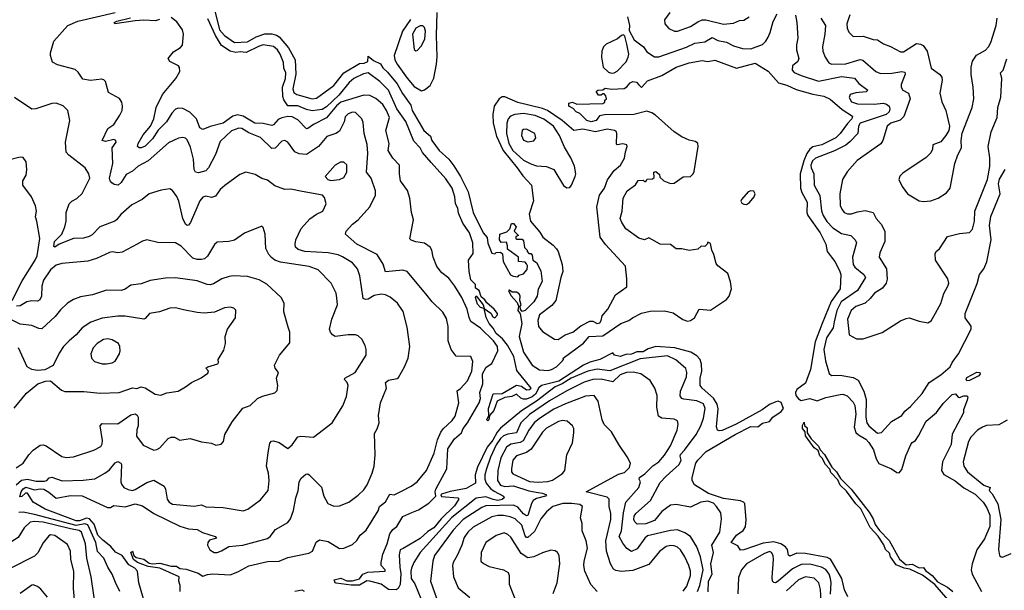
# Model space of a CAD drawing. Extents: x 1246230 to 1426786, y 660032 to 763141.
# Tile 551 of 566: x 1368742 to 1375586, y 722562 to 726524. Entities that reach past the tile are written whole.
import ezdxf

# ---------------------------------------------------------------- set-up
doc = ezdxf.new("R2010")
doc.units = 0

msp = doc.modelspace()

# ---------------------------------------------------------------- linework, layer by layer
at = {"layer": '0CON10XD'}
for points in [[(1370097.2, 726585), (1370130.3, 726455), (1370165.2, 726415), (1370235, 726367.1), (1370325, 726371.5), (1370385, 726404.3), (1370445, 726425.8), (1370495, 726426.1), (1370527, 726417), (1370544.3, 726405), (1370609.8, 726329.8), (1370656.7, 726246.7), (1370661.1, 726145), (1370640.5, 726045), (1370648.4, 726018.4), (1370667.3, 726005), (1370775, 725975.6), (1370805, 725978.8), (1370925, 726066.8), (1370994.4, 726155.6), (1371105, 726220.2), (1371136.5, 726223.5), (1371162.9, 726235), (1371165, 726271.2), (1371201.6, 726241.6), (1371248.9, 726218.9), (1371265, 726190.8), (1371299.2, 726159.2), (1371365, 726079.2), (1371401.7, 726011.7), (1371460.1, 725930.1), (1371469.4, 725895), (1371552, 725755), (1371596.5, 725716.5), (1371607.9, 725685), (1371657, 725615), (1371725.8, 725555.8), (1371760.1, 725510.1), (1371806.2, 725436.2), (1371859.3, 725329.3), (1371895, 725185.4), (1371964.5, 725045), (1371991.1, 725011.1), (1371995, 724973.8), (1372025, 724903.8), (1372045, 724897.5), (1372055, 724907.5), (1372085, 724910), (1372098.3, 724898.3), (1372102.5, 724845), (1372153.6, 724753.6), (1372173, 724743), (1372205, 724740), (1372215, 724750), (1372245, 724760), (1372269.3, 724790.7), (1372272.5, 724815), (1372265, 724830), (1372255, 724840), (1372210, 724845), (1372210, 724875), (1372131.7, 724931.7), (1372132.5, 724955), (1372125, 724980), (1372088.3, 724978.3), (1372077.5, 724995), (1372080, 725035), (1372128.3, 725051.7), (1372148.3, 725071.7), (1372161.7, 725108.3), (1372175, 725110), (1372192.5, 725085), (1372180, 725055), (1372210, 725025), (1372191.7, 725018.3), (1372190, 725005), (1372195, 725000), (1372235, 725000), (1372245, 724990), (1372251.7, 724941.7), (1372270, 724925), (1372270, 724915), (1372281.7, 724901.7), (1372295, 724900), (1372305, 724890), (1372310, 724855), (1372335, 724837.5), (1372365, 724780), (1372373, 724707), (1372346.1, 724653.9), (1372338.8, 724605), (1372316.2, 724565), (1372255, 724504.3), (1372235, 724497.5), (1372222.5, 724515), (1372220, 724535), (1372226.7, 724545), (1372217.5, 724575), (1372220, 724605), (1372215, 724620), (1372195, 724632.5), (1372165, 724632.5), (1372146.7, 724646.7), (1372140, 724645), (1372155, 724610), (1372200.7, 724560.7), (1372210, 724535), (1372204.4, 724505.6), (1372221.4, 724481.4), (1372233.3, 724415), (1372213.5, 724325), (1372245, 724214.8), (1372305, 724124.7), (1372355, 724093.6), (1372415, 724088.2), (1372439.5, 724095), (1372473.5, 724115), (1372516.2, 724155), (1372522.5, 724165), (1372520, 724175), (1372661.5, 724278.5), (1372700.8, 724325), (1372795, 724328.8), (1372920.8, 724415), (1372976.7, 724435), (1373002, 724455), (1373065, 724486.3), (1373125, 724500), (1373225, 724502.9), (1373285, 724489.1), (1373351.7, 724441.7), (1373385, 724431.1), (1373405, 724435.4), (1373433.3, 724455), (1373465, 724513.8), (1373492.1, 724512.1)], [(1369856.7, 722555), (1369856.7, 722595), (1369847.5, 722625), (1369850, 722655), (1369716.2, 722716.1), (1369635, 722728.6), (1369560.3, 722755), (1369531.9, 722775), (1369514.3, 722825.7), (1369525, 722833.1), (1369534, 722805), (1369551, 722791), (1369605, 722777.4), (1369641.7, 722751.7), (1369665, 722746.9), (1369715, 722751.5), (1369795, 722730.8), (1369830.6, 722730.6), (1369855, 722713.8), (1369898, 722708), (1369981.9, 722681.9), (1370015, 722660), (1370047.7, 722672.3), (1370085, 722675.8), (1370205, 722670.4), (1370258.7, 722691.3), (1370335, 722732.7), (1370465, 722762.7), (1370545.2, 722764.8), (1370605, 722790), (1370751, 722819), (1370776.9, 722833.1), (1370803.8, 722896.2), (1370826.8, 722913.2), (1370885, 722900.5), (1370965, 722853.3), (1370994.7, 722855.3), (1371055, 722879.4), (1371085, 722908.5), (1371107.5, 722945), (1371149.6, 722980.4), (1371234.2, 723115), (1371242.5, 723145), (1371285, 723175.5), (1371315, 723228.8), (1371345, 723224.4), (1371395, 723251.5), (1371462.5, 723285), (1371505, 723314.4), (1371570, 723395), (1371623.8, 723515), (1371645, 723606.2), (1371669.4, 723660.6), (1371685, 723682.5), (1371748.8, 723741.2), (1371768.4, 723771.6), (1371795.6, 723865), (1371782.2, 723947.8), (1371806.8, 723963.2), (1371855, 724016.4), (1371885.3, 724085), (1371891.4, 724151.4), (1371877.5, 724185), (1371776.9, 724186.9), (1371740.8, 724235), (1371720.8, 724295), (1371720.9, 724395), (1371708.9, 724448.9), (1371683.7, 724493.7), (1371608.9, 724565), (1371565, 724620.6), (1371435, 724775.7), (1371404.5, 724784.5), (1371285, 724772.5), (1371267.5, 724827.5), (1371225.7, 724895), (1371085.7, 724965), (1371006.2, 725035), (1371012, 725055), (1371055, 725105.7), (1371095, 725135.7), (1371175.7, 725225), (1371214.5, 725305), (1371215.4, 725335), (1371185.4, 725425), (1371152.9, 725465), (1371161.3, 725598.7), (1371158.3, 725658.3), (1371137.2, 725735), (1371130, 725810), (1371121.1, 725835), (1371075, 725880), (1371055, 725881.5), (1371025, 725871.1), (1371005, 725850.8), (1370996.4, 725815), (1370965, 725750.6), (1370940, 725735), (1370877.6, 725712.4), (1370817.8, 725645), (1370735, 725588.5), (1370685, 725593.3), (1370655, 725606.9), (1370605, 725674), (1370585, 725685.8), (1370565, 725680), (1370518.2, 725631.8), (1370495, 725629.5), (1370415, 725707.3), (1370335, 725739.1), (1370285, 725768.2), (1370265, 725770.9), (1370215, 725752.7), (1370135, 725678.9), (1370101.7, 725588.3), (1370054.2, 725495.8), (1370035.3, 725474.7), (1369985, 725461.5), (1369962.9, 725465), (1369954.6, 725484.6), (1369950.5, 725555), (1369930.1, 725640.1), (1369905, 725690.8), (1369895, 725700.8), (1369875, 725706.2), (1369845, 725702), (1369775, 725670), (1369635, 725544.6), (1369565, 725506.5), (1369525, 725472.2), (1369480.8, 725449.2), (1369445.9, 725395), (1369425.3, 725374.7), (1369399.5, 725379.5), (1369381.7, 725391.7), (1369370, 725405), (1369366, 725424), (1369388, 725525), (1369385.3, 725634.7), (1369412.9, 725675), (1369409.2, 725685), (1369395, 725692.2), (1369338.8, 725678.8), (1369316, 725686), (1369355, 725768.8), (1369395, 725797.5), (1369438.6, 725861.4), (1369453.1, 725895), (1369457.1, 725925), (1369451.7, 725951.7), (1369435, 725976.2), (1369359.2, 726019.2), (1369338, 726095), (1369327.3, 726107.3), (1369312.3, 726112.3), (1369235, 726102), (1369180.3, 726110.3), (1369149.1, 726159.1), (1369127.5, 726177.5), (1369005, 726211.5), (1368969.5, 726229.5), (1368955.6, 726275), (1368955.6, 726295), (1368979.4, 726375), (1369075.5, 726485), (1369145, 726514.5), (1369405.7, 726575)], [(1369714.3, 726525.7), (1369685, 726516), (1369605, 726520.6), (1369543.4, 726516.6), (1369402.5, 726495), (1369397.5, 726505), (1369417.5, 726515), (1369511.7, 726538.3)], [(1373528.8, 722551.2), (1373529.9, 722625), (1373555.1, 722675), (1373546.9, 722745), (1373565.5, 722825.5), (1373552.5, 722875), (1373607.8, 722965), (1373619.6, 723059.6), (1373615, 723100), (1373585.7, 723145), (1373565, 723166.7), (1373525, 723182.3), (1373476.6, 723173.4), (1373405, 723139.1), (1373305, 723157.3), (1373265, 723152.8), (1373205, 723110), (1373155, 723046.5), (1373095, 723024.7), (1373035, 723022.5), (1373017.7, 723037.7), (1373011.3, 723055), (1373013.5, 723076.5), (1373024.9, 723095.1), (1373127.8, 723185), (1373195, 723310.4), (1373235, 723354), (1373326.2, 723435), (1373340.6, 723465), (1373332.5, 723492.5), (1373335.5, 723505), (1373364, 723535), (1373443.8, 723645), (1373477.3, 723705), (1373495, 723758), (1373506, 723825), (1373495, 723856.4), (1373448, 723878), (1373358.9, 723888.9), (1373344.4, 723895), (1373332.5, 723912.5), (1373335.4, 723945), (1373378.2, 724045), (1373380, 724075), (1373371.7, 724101.7), (1373303.3, 724163.3), (1373245, 724190), (1373055, 724168.8), (1372843.8, 724086.2), (1372757.1, 724097.1), (1372690.4, 724085), (1372575, 724036), (1372513.3, 723996.7), (1372464.1, 723975), (1372333.5, 723876.5), (1372231.2, 723808.8), (1372085, 723687.4), (1372059.9, 723660.1), (1372030.6, 723605), (1371992.2, 723555), (1371925, 723418), (1371908.4, 723365), (1371910.8, 723305), (1371845, 723268.3), (1371735, 723249.1), (1371675, 723230.4), (1371669.6, 723225), (1371675, 723213.5), (1371787.5, 723205), (1371793.5, 723195), (1371765, 723148.2), (1371671.3, 723058.7), (1371620.3, 722995), (1371578.4, 722971.6), (1371525, 722921.9), (1371406.7, 722853.3), (1371387.5, 722842.5), (1371380.5, 722809.5), (1371383.7, 722723.7), (1371391.7, 722678.3), (1371387.6, 722602.4), (1371372.3, 722575), (1371358.2, 722565), (1371305, 722568.5), (1371255, 722604.4), (1371176.3, 722626.3), (1371155, 722627), (1371105, 722599), (1371045, 722597.7), (1370942, 722612), (1370934.4, 722615), (1370926.7, 722635), (1370975, 722645.4), (1371015, 722628.7), (1371055, 722627.3), (1371105, 722640.8), (1371126.8, 722675), (1371161, 722689), (1371281.2, 722695), (1371282, 722705), (1371254.5, 722734.5), (1371254.4, 722755), (1371266.9, 722813.1), (1371296.9, 722885), (1371314.7, 722955.3), (1371335.8, 722984.2), (1371363.8, 723005), (1371406.2, 723075), (1371467.4, 723102.6), (1371515, 723121.9), (1371585, 723167.8), (1371635.4, 723215), (1371629.5, 723245), (1371634.7, 723265), (1371711.6, 723405), (1371717.3, 723545), (1371764.4, 723615), (1371813.2, 723655), (1371824.3, 723685.7), (1371855.4, 723724.6), (1371936.1, 723865), (1371944.3, 723895), (1371940, 723935), (1371962.2, 723995), (1371959.8, 724065), (1371985, 724110.7), (1372025, 724137.1), (1372065.3, 724225), (1372063, 724255), (1372035.1, 724295), (1371945, 724381.3), (1371878.1, 724428.1), (1371865.6, 724455.6), (1371852.5, 724515), (1371815.2, 724595), (1371767.5, 724675), (1371725, 724730.5), (1371676.8, 724766.8), (1371640.7, 724810.7), (1371615.7, 724875), (1371606.9, 724925), (1371595, 724944.2), (1371555, 724971.5), (1371495, 724981.1), (1371463.1, 724993.1), (1371453.7, 725003.7), (1371480, 725135), (1371465.6, 725185), (1371453.5, 725285), (1371438, 725338), (1371390, 725405), (1371381.4, 725455), (1371382.5, 725515), (1371335, 725562), (1371303.6, 725615), (1371309.1, 725665), (1371286.7, 725755), (1371312.6, 725845), (1371291.1, 725895), (1371265.3, 725935), (1371216.3, 725976.3), (1371175, 725999.1), (1371135, 725999.5), (1370975, 725951.4), (1370945, 725926.1), (1370875, 725841.9), (1370785, 725795.7), (1370745, 725768.2), (1370735, 725767.7), (1370675, 725829.7), (1370635, 725849), (1370605, 725851.3), (1370565, 725843.8), (1370539.3, 725830.7), (1370506.2, 725795), (1370495, 725790.3), (1370435, 725804.5), (1370375.3, 725805.3), (1370295, 725854.1), (1370255, 725863.2), (1370223.3, 725855), (1370155, 725806.9), (1370065, 725783.7), (1370015, 725762.3), (1369995, 725773.3), (1369970.9, 725835), (1369925, 725883.1), (1369875, 725908.8), (1369845, 725910.8), (1369825, 725903.4), (1369799.6, 725875), (1369761.3, 725815), (1369703.3, 725756.7), (1369665, 725696.5), (1369615, 725645.4), (1369585, 725633.8), (1369571.2, 725635), (1369560, 725645), (1369564.7, 725665), (1369599.6, 725725), (1369652.1, 725785), (1369673.1, 725835), (1369690.8, 725915), (1369734.7, 726005), (1369828, 726115), (1369853.8, 726165), (1369852.1, 726192.1), (1369844.6, 726204.6), (1369786, 726235), (1369774.3, 726255), (1369809.9, 726300.1), (1369858.5, 726331.5), (1369872.6, 726347.4), (1369879.4, 726425), (1369874.4, 726455), (1369835, 726509), (1369795, 726540)], [(1374497.9, 722517.9), (1374475.2, 722565.2), (1374457.3, 722645), (1374393.1, 722755), (1374378.2, 722778.2), (1374355, 722790.9), (1374205, 722818.1), (1374145, 722819.8), (1374095, 722800), (1374086.8, 722806.8), (1374080.4, 722845), (1374064.6, 722865), (1374033.8, 722883.8), (1373985, 722898), (1373910.2, 722889.8), (1373775, 722843.3), (1373751.7, 722841.7), (1373735, 722870), (1373687.5, 722895), (1373723.8, 722945), (1373772.2, 722977.8), (1373786.4, 723003.6), (1373791.2, 723051.2), (1373782, 723165), (1373773.8, 723175), (1373752.7, 723182.7), (1373635, 723200.6), (1373529.6, 723235), (1373432, 723295), (1373416.2, 723325), (1373416, 723345), (1373441.7, 723445), (1373454.8, 723465), (1373515, 723526.5), (1373715.4, 723645), (1373825, 723699.6), (1373873.5, 723696.5), (1373905, 723723.3), (1373955, 723733.8), (1373976.9, 723765), (1374035, 723802.9), (1374052.1, 723825), (1374035, 723866.8), (1374015, 723875.1), (1373998.7, 723871.3), (1373955, 723853.1), (1373902.7, 723815), (1373722.9, 723715), (1373625, 723671.4), (1373605, 723669.6), (1373593.3, 723675), (1373586.7, 723696.7), (1373597.3, 723822.7), (1373591.5, 723855), (1373565.6, 723895.6), (1373485.4, 723965), (1373471.1, 723985), (1373473, 724035), (1373484.3, 724085), (1373481.4, 724131.4), (1373472, 724165), (1373449.9, 724189.9), (1373406.5, 724216.5), (1373296.8, 724246.8), (1373165, 724254.9), (1373110.2, 724239.8), (1373075, 724218.9), (1373032.4, 724217.6), (1372995, 724202.7), (1372955, 724200), (1372915, 724184.6), (1372877.5, 724195), (1372865, 724210), (1372775.7, 724164.3), (1372705, 724146.2), (1372660.5, 724125), (1372489.4, 724015), (1372369, 723985), (1372351.3, 723968.7), (1372327.6, 723925), (1372305, 723904.7), (1372265, 723888.8), (1372245, 723889.1), (1372226.6, 723896.6), (1372195, 723925.2), (1372162.7, 723907.3), (1372115, 723901.6), (1372060, 723875), (1372038.3, 723811.7), (1372007.1, 723775), (1372003.1, 723745), (1371995, 723738.5), (1371988.5, 723745), (1372003.2, 723776.8), (1371999.8, 723825), (1372033.9, 723926.1), (1372095, 723929.6), (1372195, 723985.9), (1372229.4, 723979.4), (1372265, 723954.4), (1372285, 723955.7), (1372296.2, 723965), (1372197.5, 724087.5), (1372176.8, 724186.8), (1372133.4, 724265), (1372097.7, 724307.7), (1372052.9, 724345), (1372032.8, 724382.8), (1372006, 724415), (1371985, 724457.5), (1371970, 724520), (1371945, 724526.7), (1371925, 724550), (1371910, 724595), (1371915, 724607.5), (1371962.5, 724545), (1371970, 724520), (1371993.3, 724503.3), (1372017.1, 724487.1), (1372030.8, 724460.8), (1372043.6, 724453.6), (1372063.8, 724475), (1372062.5, 724485), (1372040.6, 724515), (1371988.2, 724558.2), (1371975, 724580), (1371950.7, 724600.7), (1371935, 724644.2), (1371910, 724660), (1371909.2, 724685), (1371878.3, 724718.3), (1371866, 724775), (1371862.5, 724855), (1371895, 724900), (1371890.9, 724975), (1371868.1, 725045), (1371821.6, 725111.6), (1371791.6, 725181.6), (1371786.4, 725215), (1371771.6, 725245), (1371766.2, 725295), (1371749.2, 725355), (1371705, 725420.5), (1371601.8, 725531.8), (1371543, 725603), (1371525, 725634.3), (1371480.7, 725680.7), (1371425, 725817.3), (1371362.7, 725905), (1371305.6, 726035), (1371246.3, 726095), (1371165, 726154.4), (1371131.8, 726148.2), (1371065.3, 726115), (1371032.8, 726087.2), (1370959.2, 726000.8), (1370875, 725919.8), (1370845, 725901.5), (1370775, 725892.6), (1370735, 725901.4), (1370675, 725926.2), (1370606.7, 725926.8), (1370578.4, 725968.4), (1370571.7, 725991.7), (1370568.9, 726055), (1370589.3, 726115), (1370592.3, 726155), (1370578.9, 726188.9), (1370576.5, 726226.5), (1370552.6, 726285), (1370533, 726315), (1370505, 726338.3), (1370435, 726349.7), (1370400.8, 726339.2), (1370315, 726296.9), (1370275, 726300.7), (1370245, 726295.5), (1370204.9, 726304.9), (1370145, 726344.8), (1370103.9, 726413.9), (1370050.3, 726530.3)], [(1371459.2, 726525), (1371402.8, 726445), (1371344.3, 726275), (1371349, 726245), (1371365, 726216.2), (1371435, 726117.8), (1371485, 726061.1), (1371535, 726031.1), (1371555, 726036.9), (1371595, 726067.5), (1371621.7, 726118.3), (1371639.5, 726215), (1371642.8, 726267.3), (1371639, 726415), (1371644.2, 726575)], [(1372967.7, 726545), (1372981.5, 726485), (1372978.8, 726448.8), (1373013.5, 726383.5), (1373078.6, 726335), (1373102.2, 726302.2), (1373155, 726265.8), (1373185, 726265.4), (1373377.2, 726332.8), (1373435, 726361.8), (1373505, 726370.8), (1373555, 726401.1), (1373595, 726380), (1373655, 726369.2), (1373705, 726342.7), (1373767.5, 726325), (1373825, 726321.8), (1373905, 726353.2), (1373928.8, 726375), (1373945, 726403.5), (1373959, 726435), (1373978.5, 726511.5), (1374008.1, 726565)], [(1373260.8, 726575), (1373224.1, 726524.1), (1373226, 726496), (1373255, 726464), (1373294.2, 726444.2), (1373315, 726445.8), (1373405, 726476.5), (1373455, 726510.6), (1373485, 726523.5), (1373512.5, 726522.5), (1373635, 726492.8), (1373705, 726500.9), (1373745, 726518.2), (1373775, 726520), (1373813.3, 726545)], [(1374134.6, 726555), (1374144.2, 726505), (1374151.6, 726395), (1374141.3, 726348.7), (1374142.2, 726315), (1374157.5, 726255), (1374150, 726235), (1374112.9, 726205), (1374112.7, 726175), (1374125, 726158.5), (1374175, 726136.5), (1374295, 726098.6), (1374455, 726130), (1374545, 726118.4), (1374575, 726081.9), (1374638.5, 726035), (1374627.3, 726022.7), (1374555, 726017), (1374516, 726004), (1374508.8, 725985), (1374525, 725953.3), (1374565, 725940.9), (1374682.9, 725937.1), (1374745, 725944.6), (1374768.1, 725938.1), (1374785, 725924.2), (1374790.4, 725905), (1374786.1, 725885), (1374764.6, 725865), (1374584.7, 725805), (1374572.5, 725785), (1374567.7, 725735), (1374513.2, 725676.8), (1374485, 725654.1), (1374405, 725613.8), (1374275, 725563.5), (1374252.7, 725545), (1374241.7, 725515), (1374244.1, 725495), (1374263, 725453), (1374264.1, 725375), (1374303, 725303), (1374316.2, 725196.2), (1374326.6, 725165), (1374352.5, 725122.5), (1374395, 725078), (1374455, 725040.7), (1374519.2, 725025), (1374550.6, 724995), (1374559.4, 724975), (1374531.2, 724875), (1374534.8, 724825), (1374546.9, 724805), (1374610, 724755), (1374620.8, 724735), (1374566.1, 724645), (1374451.5, 724565), (1374421.5, 724505), (1374403.9, 724426.1), (1374396, 724385), (1374350.2, 724315), (1374331.9, 724235), (1374342.7, 724155), (1374367.9, 724067.9), (1374385, 724054), (1374445.7, 724055.7), (1374535, 724040), (1374571.2, 724021.2), (1374608.9, 723945), (1374626.6, 723886.6), (1374623.8, 723765), (1374630.5, 723725), (1374645, 723704.4), (1374705, 723653.3), (1374732.4, 723657.6), (1374802, 723735), (1374873.9, 723776.1), (1374895, 723807.1), (1374935, 723838.1), (1375015, 723929.4), (1375065, 724004.4), (1375145, 724058.9), (1375210, 724115), (1375224.2, 724145), (1375267.7, 724205), (1375356.1, 724375), (1375355, 724397.1), (1375315.4, 724455), (1375315.4, 724485), (1375397.4, 724692.6), (1375414.3, 724755), (1375445.3, 724794.7), (1375466.1, 724843.9), (1375494.7, 724995), (1375483.6, 725095), (1375492, 725158), (1375557.5, 725315), (1375545.2, 725385), (1375552.1, 725417.9), (1375591.9, 725485)], [(1374310.5, 726535), (1374342.9, 726485), (1374338.9, 726425), (1374321.9, 726335), (1374325.6, 726305), (1374340.6, 726265), (1374367.5, 726225), (1374385, 726214.6), (1374485, 726217.1), (1374562, 726242), (1374585, 726248.2), (1374604.1, 726244.1), (1374694, 726164), (1374725, 726150.4), (1374805, 726153.3), (1374874.5, 726164.5), (1374895, 726160), (1374897.8, 726145), (1374868.8, 726075), (1374869.1, 726055), (1374881.9, 726035), (1374919.5, 726015), (1374932, 725975), (1374888.2, 725851.8), (1374862.7, 725827.3), (1374798.6, 725805), (1374773.3, 725785), (1374741.1, 725685), (1374727.4, 725662.6), (1374562.8, 725547.2), (1374493, 725467), (1374461.1, 725415), (1374442.9, 725315), (1374446.5, 725235), (1374457.6, 725207.6), (1374474, 725185), (1374496.6, 725176.6), (1374525, 725176.5), (1374565, 725190.5), (1374619.4, 725199.4), (1374675, 725185.6), (1374695.6, 725145), (1374731.1, 725105), (1374757, 725057), (1374755.4, 724985), (1374722.2, 724905), (1374715.7, 724875), (1374767.5, 724795), (1374771.7, 724721.7), (1374764.4, 724695), (1374740.4, 724659.6), (1374684.3, 724625.7), (1374655, 724587.5), (1374618.6, 724555), (1374555, 724532.3), (1374520.9, 724505), (1374496.4, 724445), (1374507.1, 724337.1), (1374558.8, 724308.8), (1374605, 724309.4), (1374736.8, 724353.2), (1374865.8, 724434.2), (1374905, 724449.2), (1374925, 724454), (1374995, 724431.2), (1375055, 724420), (1375077.7, 724432.3), (1375096.7, 724465), (1375145, 724553.3), (1375167.2, 724622.8), (1375195, 724673.3), (1375200, 724695), (1375192.9, 724725), (1375108.8, 724855), (1375105, 724900), (1375115, 724917.5), (1375135, 724932.5), (1375191.3, 725018.7), (1375275, 725038.8), (1375345, 725046.2), (1375365, 725070), (1375379.5, 725125), (1375382.3, 725195), (1375468.9, 725415), (1375486, 725506), (1375486, 725565), (1375474.7, 725645), (1375495.2, 725744.8), (1375536.1, 725845), (1375542.3, 725915), (1375562.5, 725987.5), (1375569.3, 726115), (1375560.8, 726155), (1375578.7, 726175), (1375605, 726252.5)], [(1374512, 726558), (1374492.2, 726495), (1374493.5, 726465), (1374505, 726437.5), (1374535, 726406.9), (1374605, 726410.6), (1374675, 726387.9), (1374705, 726384.4), (1374746.2, 726356.2), (1374795, 726339.1), (1374865, 726301.8), (1374885, 726302.3), (1374975, 726359.4), (1375005, 726355.5), (1375021.9, 726345), (1375050.7, 726305), (1375078.9, 726188.9), (1375137, 726147), (1375152.9, 726125), (1375155.6, 726104.4), (1375139.2, 726015), (1375152.9, 725955), (1375180, 725895), (1375206.2, 725785), (1375200, 725755), (1375180.7, 725719.3), (1375144.1, 725675.9), (1375090, 725655), (1375087.5, 725625), (1375075, 725600), (1375043, 725567), (1374881.2, 725458.8), (1374861.2, 725438.8), (1374853.8, 725415), (1374876.7, 725365), (1374914.3, 725314.3), (1374995, 725266.2), (1375025, 725261.2), (1375075, 725266.2), (1375127.5, 725285), (1375185, 725321.2), (1375210.8, 725355), (1375243.2, 725526.8), (1375262.5, 725585), (1375289.2, 725635), (1375286.9, 725685), (1375294.3, 725735.7), (1375364.2, 725915), (1375374.3, 725975), (1375369.5, 726055), (1375355.7, 726144.3), (1375356.9, 726195), (1375366, 726236), (1375392.6, 726277.4), (1375455, 726312.9), (1375477.1, 726335), (1375493.7, 726366.3), (1375530.5, 726485), (1375536.6, 726535)], [(1371495, 726308), (1371505, 726310), (1371535, 726342.5), (1371558.5, 726391.5), (1371562.5, 726445), (1371555, 726470.8), (1371545, 726482.2), (1371525, 726481.3), (1371495.4, 726465), (1371471.9, 726425), (1371485, 726317.5), (1371495, 726308)], [(1372855, 726152.9), (1372875, 726154.7), (1372895, 726166.9), (1372958.3, 726231.7), (1372972.7, 726265), (1372975.3, 726285), (1372962.9, 726355), (1372949.1, 726409.1), (1372939.5, 726419.5), (1372925, 726415.7), (1372897.4, 726392.6), (1372818.1, 726355), (1372800.4, 726335), (1372787.9, 726305), (1372785.3, 726265), (1372798.2, 726195), (1372835, 726159.3), (1372855, 726152.9)], [(1373492.1, 724512.1), (1373545, 724507.8), (1373655, 724580.6), (1373674.4, 724605), (1373689.5, 724655), (1373683.8, 724703.8), (1373665, 724761.2), (1373594.1, 724814.1), (1373582.3, 724832.3), (1373566.7, 724895), (1373552.5, 724925), (1373545, 724970), (1373525, 724980), (1373520, 724965), (1373505, 724950), (1373478.3, 724951.7), (1373455, 724930), (1373395, 724922.5), (1373345, 724932.5), (1373305, 724932.5), (1373265, 724962.5), (1373195, 724966.2), (1373115, 725010), (1373085, 724996.7), (1373045, 725006.7), (1372955, 725073.3), (1372926.7, 725115), (1372916.7, 725145), (1372928.8, 725195), (1372936.2, 725285), (1372965, 725336.7), (1373023, 725377), (1373041.7, 725408.3), (1373075, 725410), (1373085, 725400), (1373095, 725400), (1373103, 725417), (1373141.7, 725418.3), (1373151.7, 725428.3), (1373150, 725465), (1373165, 725470), (1373188.3, 725448.3), (1373191.7, 725431.7), (1373220, 725405), (1373265, 725387.5), (1373291.7, 725388.3), (1373355, 725432.5), (1373405, 725436), (1373424.2, 725455), (1373430.5, 725470.5), (1373458.6, 725645), (1373456.5, 725666.5), (1373438.3, 725678.3), (1373395, 725688.1), (1373345, 725710), (1373292.5, 725745), (1373161.1, 725861.1), (1373136.5, 725876.5), (1373100.8, 725889.2), (1373010, 725865), (1372806.7, 725863.3), (1372773, 725857), (1372750, 725825), (1372714.1, 725815.9), (1372684, 725825), (1372635, 725873.3), (1372610, 725885), (1372588.3, 725908.3), (1372560, 725925), (1372560, 725945), (1372585, 725952.5), (1372615, 725937.5), (1372796.4, 725943.6), (1372808.3, 725951.7), (1372810, 725965), (1372820, 725975), (1372817.5, 725995), (1372805, 726010), (1372795, 726010), (1372785, 726000), (1372765, 726000), (1372750, 726025), (1372760, 726035), (1372795, 726037.5), (1372811.2, 726048.8), (1372855, 726041.4), (1372943.3, 726046.7), (1372962, 726058), (1372985, 726085.8), (1373005, 726096), (1373030.7, 726090.7), (1373045, 726072.5), (1373065, 726052.5), (1373105, 726098.8), (1373205, 726137.5), (1373305, 726194.5), (1373395.4, 726225.4), (1373485, 726240), (1373524.4, 726234.4), (1373575, 726244.4), (1373725, 726188.5), (1373855, 726222), (1373945, 726167.5), (1374016.9, 726086.9), (1374075, 726069.7), (1374139.7, 726039.7), (1374256.5, 726006.5), (1374332.6, 725992.6), (1374375, 725972.9), (1374460, 725900), (1374531.9, 725855), (1374525.9, 725835), (1374496.4, 725803.6), (1374445.8, 725735), (1374415, 725704.8), (1374317.3, 725655), (1374255, 725640.5), (1374234, 725626), (1374213.8, 725596.2), (1374192.3, 725545), (1374167.8, 725455), (1374170.7, 725355), (1374180, 725325), (1374217, 725257), (1374214.8, 725185), (1374220.2, 725165), (1374307.5, 725045), (1374345.4, 724965), (1374355.6, 724915), (1374407.3, 724845), (1374441.7, 724781.7), (1374449.6, 724755), (1374444.6, 724655), (1374382.8, 724567.2), (1374320.6, 724415), (1374272.1, 724287.9), (1374240.2, 724095), (1374205, 724001.5), (1374144.1, 723955.9), (1374134.7, 723935), (1374138, 723915), (1374155, 723892.4), (1374175, 723879.7), (1374235, 723892.9), (1374285, 723878), (1374345, 723901), (1374445, 723922.9), (1374465, 723923.4), (1374495, 723912.9), (1374535, 723868.9), (1374548, 723845), (1374554.5, 723785), (1374543, 723695), (1374555, 723658.2), (1374571.8, 723641.9), (1374625, 723610.7), (1374645, 723588.1), (1374677.7, 723537.7), (1374695.8, 723475.8), (1374713.4, 723443.4), (1374802, 723405), (1374839.4, 723379.4), (1374855, 723378), (1374875, 723402), (1374901.4, 723495), (1374936.8, 723575), (1374945, 723587.6), (1374968.2, 723601.8), (1374990.7, 723635), (1375043.4, 723736.6), (1375114.1, 723795.9), (1375160.5, 723859.5), (1375225, 723920.9), (1375247.5, 723927.5), (1375265, 723902.5), (1375275, 723900), (1375305, 723912.5), (1375325, 723912.5), (1375332.5, 723905), (1375328.3, 723881.7), (1375302.5, 723815), (1375302.5, 723795), (1375223.6, 723646.4), (1375216.5, 723575), (1375156.4, 723453.6), (1375148.8, 723395), (1375167.2, 723367.3), (1375245, 723321.6), (1375305, 723272.6), (1375385, 723230.2), (1375440, 723175), (1375464.8, 723135), (1375485, 723083.1), (1375486.1, 723005), (1375449.7, 722920.3), (1375395, 722843.5), (1375363.6, 722745), (1375357.1, 722705), (1375364.2, 722675), (1375428.5, 722555)], [(1369614, 722464), (1369570, 722615), (1369561.2, 722695), (1369542.9, 722715), (1369500.2, 722740.2), (1369453.6, 722805), (1369407.8, 722827.8), (1369375, 722866.4), (1369320.1, 722910.1), (1369285, 722944.1), (1369260.4, 723020.4), (1369227.7, 723057.7), (1369205, 723063.2), (1369158.5, 723045), (1369135, 723044.7), (1368918, 723125), (1368836.2, 723175), (1368795, 723237.1), (1368782.8, 723237.2), (1368755.4, 723214.6), (1368741.9, 723211.9), (1368751.4, 723245), (1368765, 723266.4), (1368785, 723279.1), (1368845, 723258.7), (1368885, 723267.6), (1368909.2, 723265), (1368945, 723244.7), (1368995, 723202.1), (1369095, 723220.3), (1369175, 723217.5), (1369353.1, 723136.9), (1369372.5, 723137.5), (1369395, 723150), (1369475, 723141.2), (1369545, 723162.5), (1369595, 723148.2), (1369674.7, 723094.8), (1369855, 723008.1), (1369915, 722990), (1369975, 722985.4), (1370013, 722963), (1370100, 722935), (1370110, 722925), (1370060.5, 722909.5), (1370048.9, 722895), (1370046.4, 722875), (1370062.9, 722842.9), (1370094.6, 722824.6), (1370114.5, 722825.5), (1370145, 722835.7), (1370195, 722866.9), (1370292.5, 722875), (1370465, 722922.9), (1370484, 722935), (1370520, 722985), (1370606.2, 723033.8), (1370625, 723058), (1370644.1, 723115.9), (1370661.3, 723205), (1370677.1, 723252.9), (1370684.5, 723315.5), (1370698.5, 723341.5), (1370730.9, 723369.1), (1370745, 723370.6), (1370755, 723364.4), (1370838.7, 723278.7), (1370856.2, 723215), (1370883.1, 723165), (1370925, 723145.4), (1370965, 723148.4), (1371030, 723175), (1371095, 723222.2), (1371135, 723260.8), (1371157.3, 723295), (1371191.5, 723375), (1371205.5, 723424.5), (1371212.9, 723502.9), (1371209.3, 723650.7), (1371227.7, 723682.3), (1371240, 723725), (1371236.7, 723775), (1371250, 723865), (1371292, 723965), (1371285.5, 724005), (1371305, 724021.3), (1371365, 724033.6), (1371375, 724040.8), (1371417.8, 724115), (1371443.3, 724175), (1371453.1, 724255), (1371435, 724390), (1371408.6, 724498.6), (1371367.5, 724555), (1371317.4, 724597.4), (1371285, 724613.3), (1371255, 724618.5), (1371205, 724608.2), (1371165, 724584.4), (1371145, 724581.1), (1371128.5, 724588.5), (1371106.3, 724746.3), (1371090, 724795), (1371054.3, 724835), (1370985, 724878.8), (1370955, 724890.8), (1370885, 724906.6), (1370725, 724913.7), (1370678.5, 724928.5), (1370660, 724945), (1370655.6, 724965), (1370661.1, 724995), (1370698.9, 725075), (1370759.5, 725140.5), (1370805.4, 725174.6), (1370848, 725195), (1370872, 725245), (1370859.5, 725289.5), (1370845.9, 725305.9), (1370705, 725330.6), (1370626.8, 725346.8), (1370585, 725344.3), (1370515, 725370), (1370465, 725410), (1370425, 725422.5), (1370379.1, 725449.1), (1370314.1, 725465.9), (1370271.2, 725448.8), (1370166.6, 725373.4), (1370135.8, 725345), (1370102.1, 725297.9), (1370075, 725290), (1370035, 725299.2), (1370015, 725292.5), (1369994.1, 725265.9), (1369928.8, 725115), (1369915, 725097.1), (1369905, 725095.7), (1369895, 725104.4), (1369875, 725144.2), (1369847.6, 725265), (1369835, 725297.1), (1369805, 725338.8), (1369785, 725350), (1369725, 725341.2), (1369642.5, 725315), (1369592.5, 725275), (1369521.7, 725238.3), (1369445, 725171.9), (1369415, 725135.8), (1369403.6, 725126.4), (1369298.1, 725085), (1369245, 725031.1), (1369225, 725018.8), (1369185, 725006.9), (1369115, 725005.2), (1369015.4, 724964.6), (1368985, 724943.9), (1368978.5, 724948.5), (1368984.4, 724985), (1369033.8, 725035), (1369055.6, 725085), (1369064.4, 725125), (1369064.4, 725185), (1369084.4, 725245), (1369104.2, 725265), (1369138.1, 725281.9), (1369175, 725316.9), (1369229.5, 725425), (1369223.4, 725453.4), (1369196.3, 725496.3), (1369083, 725583), (1369064.7, 725604.7), (1369059.1, 725675), (1369089.1, 725825), (1369076.4, 725895), (1369045, 725926.5), (1368995.6, 725944.4), (1368965, 725943.3), (1368854.7, 725905.3), (1368825, 725902.4), (1368706, 725985)], [(1372485, 724303.1), (1372533.2, 724336.8), (1372587.1, 724355), (1372641.9, 724398.1), (1372705, 724430), (1372725, 724432), (1372755, 724413.8), (1372775, 724420.5), (1372784.5, 724435), (1372791.5, 724468.5), (1372829.2, 724515), (1372884, 724615), (1372961.7, 724668.3), (1372962.5, 724725), (1372952.7, 724812.7), (1372815, 724963.3), (1372777.3, 725015), (1372752.8, 725225), (1372772.7, 725305), (1372806.1, 725355), (1372826.9, 725413.1), (1372873.3, 725476.7), (1372917.3, 725515), (1372945, 725564), (1372953.7, 725606.3), (1372965.5, 725645), (1372961.4, 725655), (1372935, 725662.2), (1372895, 725654.8), (1372890.2, 725660.2), (1372894, 725734), (1372890.6, 725745), (1372876, 725755), (1372825, 725764.1), (1372745, 725746.7), (1372656.2, 725763.8), (1372595, 725754.6), (1372513.5, 725825), (1372410.7, 725895), (1372375, 725908.8), (1372205, 725950.3), (1372115, 725987.8), (1372095, 725989.4), (1372075, 725974.4), (1372040.8, 725925), (1372030.6, 725865), (1372032.2, 725805), (1372056.9, 725715), (1372103.3, 725615), (1372200.6, 725495), (1372239.6, 725439.6), (1372300.6, 725375), (1372314, 725266), (1372282.6, 725175), (1372291.8, 725125), (1372358, 725048), (1372378.2, 725015), (1372449.1, 724959.1), (1372472.9, 724932.9), (1372484.1, 724915), (1372513.5, 724823.5), (1372517.5, 724775), (1372503.1, 724735), (1372468.1, 724575), (1372441, 724539), (1372354.8, 724475.2), (1372343.1, 724435), (1372348.7, 724395), (1372375, 724358.9), (1372458.8, 724305), (1372485, 724303.1)], [(1372545, 725356.7), (1372565, 725360), (1372578.8, 725375), (1372604.2, 725435), (1372607.5, 725455), (1372598.3, 725508.3), (1372574, 725565), (1372529.6, 725639.6), (1372495, 725721.1), (1372451.7, 725785), (1372385, 725834.8), (1372325, 725858.5), (1372245, 725873.8), (1372183.6, 725866.4), (1372154.6, 725855), (1372137.6, 725835), (1372127.2, 725805), (1372125.2, 725735), (1372141.7, 725665), (1372171, 725615), (1372245, 725549.8), (1372295, 725522.7), (1372335, 725509.2), (1372403.3, 725505), (1372454.5, 725484.5), (1372522.1, 725372.1), (1372545, 725356.7)], [(1372275, 725675.7), (1372315, 725684.3), (1372329.2, 725705), (1372323.8, 725735), (1372265, 725763.3), (1372245, 725762.9), (1372234, 725756), (1372229.3, 725719.3), (1372245, 725688.6), (1372275, 725675.7)], [(1368688.5, 724575), (1368758.7, 724711.3), (1368849.4, 724855), (1368862.1, 724885), (1368882.7, 725005), (1368860, 725125), (1368851.2, 725155), (1368857.8, 725195), (1368851.1, 725231.1), (1368824.4, 725294.4), (1368764.2, 725375), (1368764.2, 725405), (1368787.1, 725445), (1368792.2, 725485), (1368787, 725537), (1368765, 725568), (1368745, 725569.4), (1368644.4, 725544.4)], [(1370905, 725407.5), (1370965, 725414), (1370995, 725429.2), (1371016.9, 725465), (1371016.2, 725516.2), (1370995.6, 725535.6), (1370972.5, 725535), (1370933.8, 725515), (1370866.2, 725435), (1370884.4, 725414.4), (1370905, 725407.5)], [(1373795, 725240.8), (1373815, 725254.2), (1373848.1, 725295), (1373854.4, 725315), (1373844.4, 725334.4), (1373825, 725336.2), (1373805, 725328.5), (1373758.6, 725275), (1373754.5, 725264.5), (1373760.9, 725250.9), (1373775, 725242.5), (1373795, 725240.8)], [(1368717.7, 723295), (1368755, 723326.3), (1368795, 723334.8), (1368855, 723320.9), (1368915, 723319.4), (1368929.2, 723325), (1368945.8, 723344.2), (1368965, 723348.4), (1369037.3, 723322.7), (1369182.3, 723327.7), (1369265, 723337.1), (1369334.4, 723375), (1369365, 723398.2), (1369405, 723448.1), (1369425, 723457.1), (1369444, 723445), (1369448.6, 723435), (1369444.6, 723315), (1369448.6, 723298.6), (1369465.9, 723275.9), (1369495, 723262.3), (1369525, 723255.8), (1369545, 723261.4), (1369625, 723311.5), (1369675, 723327.8), (1369745.5, 723285.5), (1369754.6, 723264.6), (1369766.2, 723195), (1369781.1, 723175), (1369805, 723160), (1369955, 723145.6), (1370005, 723155.7), (1370035, 723142.9), (1370155, 723137.1), (1370295, 723114.2), (1370326.7, 723125), (1370415, 723190), (1370468, 723255), (1370475.7, 723325), (1370471.1, 723375), (1370457.9, 723425), (1370469.8, 723520.2), (1370481.1, 723585), (1370492.5, 723597.5), (1370505, 723600), (1370545, 723588.6), (1370605, 723546.7), (1370635, 723571.2), (1370675, 723627.5), (1370695, 723632.5), (1370785, 723626), (1370914.3, 723725), (1370987.4, 723842.6), (1371012.4, 723907.6), (1371024.5, 723985), (1371018.9, 724005), (1371000, 724025), (1371002.9, 724035), (1371074.5, 724075.5), (1371149.2, 724195), (1371150.8, 724235), (1371143, 724263), (1371120, 724305), (1371095, 724329.2), (1371075, 724335.8), (1371025, 724336.5), (1370935, 724324.4), (1370916.2, 724335), (1370901.2, 724355), (1370895.9, 724375.9), (1370911.5, 724445), (1370950, 724545), (1370946.5, 724593.5), (1370942.5, 724625), (1370907.8, 724695), (1370816.6, 724786.6), (1370755, 724810.9), (1370555, 724840.3), (1370515, 724854.7), (1370492.1, 724872.1), (1370472.7, 724895), (1370453.6, 724935), (1370448.6, 725035), (1370435, 725082.5), (1370425, 725091.2), (1370305, 725042), (1370235, 724994), (1370195.8, 724984.2), (1370115, 724980), (1370096.4, 724963.6), (1370047.8, 724882.2), (1370026.2, 724865), (1370005, 724859.5), (1369975, 724859.6), (1369945, 724869.5), (1369865, 724951.9), (1369825, 724975.6), (1369702.3, 724977.7), (1369625, 724995.8), (1369595, 724987.5), (1369558.8, 724965), (1369455, 724910), (1369425, 724906), (1369385, 724912.9), (1369365, 724908.1), (1369275, 724867.3), (1369215, 724847.3), (1369035, 724830.4), (1368995, 724820.9), (1368955, 724787.1), (1368908.2, 724715), (1368894.7, 724675), (1368892.7, 724605), (1368881.1, 724578.9), (1368865, 724569.1), (1368825, 724572.1), (1368791.2, 724565), (1368745, 724536.6), (1368718.8, 724535)], [(1370608.3, 724388.3), (1370578, 724495), (1370580, 724555), (1370560, 724595), (1370458.7, 724688.7), (1370407.1, 724717.1), (1370325, 724741.8), (1370225, 724746.2), (1370198.3, 724741.7), (1370146.1, 724723.9), (1370089.5, 724690.5), (1370065, 724682.9), (1370045, 724684.5), (1369975, 724712.2), (1369825, 724731.4), (1369755, 724728.5), (1369647.5, 724712.5), (1369585, 724690.5), (1369515, 724680.6), (1369475, 724654.3), (1369447.5, 724645), (1369345, 724646.7), (1369246.7, 724615), (1369165, 724599.1), (1369115, 724582.2), (1369072.9, 724555), (1369025, 724509.4), (1368987.8, 724462.3), (1368895, 724377.1), (1368875, 724379.3), (1368825, 724401.3), (1368745, 724411.3), (1368585, 724488.5)], [(1368702.1, 723827.9), (1368788.8, 723931.2), (1368867.5, 723995), (1368920, 724015), (1368955, 724016.2), (1369032.7, 723952.7), (1369055, 723943.8), (1369188.3, 723941.7), (1369301.7, 723931.7), (1369433.8, 723936.2), (1369525, 723968.1), (1369555.7, 723964.3), (1369585.9, 723974.1), (1369615, 723967.5), (1369683.6, 723923.6), (1369722.3, 723917.7), (1369765, 723933.8), (1369844.3, 723945.7), (1369895, 723974), (1369935, 724006.2), (1370002.7, 724037.3), (1370049.1, 724070.9), (1370054.2, 724085), (1370036.2, 724105), (1370050, 724115), (1370118, 724135), (1370124, 724145), (1370122, 724165), (1370161.3, 724228.7), (1370171.4, 724275), (1370171.1, 724325), (1370187.1, 724375), (1370242.9, 724455), (1370245, 724506.7), (1370231.4, 724521.4), (1370205, 724529.4), (1370165, 724522.9), (1370095, 724494.4), (1370025, 724487.5), (1369975, 724490.9), (1369880.4, 724510.4), (1369825, 724523.8), (1369785, 724521.5), (1369713.6, 724496.4), (1369645, 724484.2), (1369615, 724449.2), (1369605, 724445.8), (1369475, 724466.2), (1369424.6, 724465.4), (1369315, 724451.5), (1369236, 724424), (1369176.4, 724383.6), (1369134.7, 724335.3), (1369085, 724295.6), (1369047.1, 724255), (1369015, 724208), (1368975, 724122.9), (1368916.4, 724093.6), (1368865, 724088.1), (1368825, 724095.8), (1368792.5, 724115), (1368734, 724245)], [(1368717.9, 723412.1), (1368765, 723444.2), (1368805, 723504), (1368835, 723536), (1368885, 723569.2), (1368905, 723571.4), (1368925, 723564.4), (1369035, 723490.9), (1369065.4, 723485.4), (1369115, 723488.9), (1369256.7, 723535), (1369305, 723560.8), (1369315, 723580), (1369316.9, 723603.1), (1369302.1, 723705), (1369315, 723720.9), (1369425, 723718.2), (1369515, 723781.1), (1369545, 723786.7), (1369558.9, 723778.9), (1369565.4, 723765), (1369565.3, 723705), (1369556.9, 723676.9), (1369552.9, 723632.9), (1369600.8, 723570.8), (1369675, 723535.7), (1369695, 723538.9), (1369715, 723550.6), (1369773.9, 723616.1), (1369795, 723626.4), (1369816.7, 723625), (1369855, 723604.2), (1369927.3, 723617.3), (1370005, 723592.5), (1370075, 723583.3), (1370105, 723570), (1370143, 723577), (1370157.5, 723595), (1370168.8, 723645), (1370218.9, 723731.1), (1370293.1, 723826.9), (1370343.6, 723846.4), (1370395.8, 723894.2), (1370429.5, 723910.5), (1370515, 723933.3), (1370530.7, 723949.3), (1370536.4, 723983.6), (1370526.2, 724035), (1370540, 724075), (1370517.5, 724105), (1370512.5, 724125), (1370546.7, 724195), (1370618.8, 724281.2), (1370618.8, 724355), (1370608.3, 724388.3)], [(1369345, 724134.4), (1369385, 724141.8), (1369406.2, 724153.8), (1369436, 724205), (1369440, 724225), (1369437.5, 724255), (1369428, 724275), (1369385, 724301.9), (1369355, 724309.4), (1369325, 724304.4), (1369280, 724275), (1369251.9, 724245), (1369235.6, 724205), (1369240.6, 724175), (1369261.9, 724151.9), (1369315, 724135.6), (1369345, 724134.4)], [(1373453.9, 722555), (1373469.3, 722595), (1373492.6, 722705), (1373475, 722794), (1373448.5, 722865), (1373405.3, 722935.3), (1373365, 722962.1), (1373315, 722982.3), (1373265, 722977.8), (1373105, 722940), (1373087.7, 722925), (1373035, 722850.6), (1372995, 722831.9), (1372963.1, 722853.1), (1372935, 722888.6), (1372910, 722935), (1372924.2, 722975), (1372939.3, 723100.7), (1372955.8, 723174.2), (1373046.5, 723275), (1373057.1, 723315), (1373047.1, 723335), (1373050.9, 723345), (1373088.6, 723371.4), (1373143.7, 723426.3), (1373185.2, 723455), (1373225, 723500), (1373264.8, 723565.2), (1373311.2, 723675), (1373319.5, 723715), (1373315, 723740), (1373290.7, 723750.7), (1373205, 723756.9), (1373182.4, 723772.4), (1373170, 723835), (1373173.1, 723915), (1373156.9, 723965), (1373125, 724019.4), (1373058.8, 724065), (1373006.2, 724076.2), (1372960, 724075), (1372915, 724059), (1372865, 724008.7), (1372782.8, 724027.2), (1372725, 724026.7), (1372665, 724007.2), (1372545, 723948.4), (1372425, 723877), (1372286.6, 723783.4), (1372224.9, 723725.1), (1372194.5, 723655.5), (1372135, 723646.6), (1372106.1, 723633.9), (1372085, 723615.2), (1372055, 723572.3), (1372015, 723486.8), (1371986.3, 723405), (1371974.8, 723365), (1371974.4, 723335), (1371984.5, 723305), (1372015, 723269.8), (1372040, 723250), (1372105.7, 723215.7), (1372110, 723205), (1372095, 723192.8), (1372065, 723186.6), (1372032.4, 723192.4), (1371982.4, 723212.4), (1371915, 723202.3), (1371745, 723067.7), (1371525.8, 722825), (1371480.9, 722755), (1371464.7, 722715.3), (1371460, 722695), (1371464.2, 722644.2), (1371487.6, 722607.6), (1371530.4, 722505)], [(1375325, 724017.5), (1375320.3, 724025), (1375325, 724039.6), (1375395, 724077.6), (1375417.1, 724075), (1375419.5, 724065), (1375409.1, 724050.9), (1375345, 724018.2), (1375325, 724017.5)], [(1373353.6, 722556.4), (1373378.4, 722591.6), (1373403.9, 722665), (1373405.7, 722695), (1373393.9, 722735), (1373366.7, 722795), (1373335, 722842.7), (1373315, 722860.6), (1373290.8, 722870.8), (1373265, 722873.7), (1373235, 722865.9), (1373189.5, 722830.5), (1373115, 722740.9), (1373005, 722699.3), (1372925, 722693.9), (1372885, 722699.1), (1372870.1, 722710.1), (1372848.5, 722745), (1372822.1, 722835), (1372816.6, 722905), (1372850, 723055), (1372852, 723095), (1372839.1, 723145), (1372840.5, 723195), (1372825, 723208), (1372680, 723245), (1372905, 723368), (1372945, 723381.2), (1372981.2, 723415), (1372987.5, 723445), (1372965, 723490), (1372907.5, 723575), (1372855, 723662.5), (1372805, 723712.5), (1372791.9, 723745), (1372763.3, 723875), (1372736.2, 723915), (1372675, 723910.3), (1372535, 723858), (1372455, 723820.4), (1372354.4, 723755.6), (1372317.6, 723725), (1372280.2, 723675), (1372241, 723599), (1372220.6, 723589.4), (1372155, 723576), (1372125, 723555.8), (1372087.5, 723482.5), (1372065.2, 723395), (1372063.3, 723325), (1372085, 723293), (1372115, 723283), (1372175, 723287.4), (1372281.9, 723251.9), (1372345, 723240.4), (1372375, 723237.4), (1372404, 723225), (1372396.2, 723215), (1372335, 723199.4), (1372311, 723185), (1372298.5, 723165), (1372275, 723080.6), (1372265, 723079.6), (1372245, 723092.5), (1372205, 723138.9), (1372175, 723153), (1371982.2, 723147.8), (1371955, 723136.9), (1371825, 723053.5), (1371755, 722978.7), (1371626.2, 722805), (1371613.1, 722765), (1371597.9, 722625), (1371665, 722436)], [(1372345, 723314.2), (1372413.2, 723316.8), (1372445, 723326.2), (1372515, 723374.4), (1372531.1, 723395), (1372545, 723502.5), (1372583.9, 723586.1), (1372594.5, 723655), (1372593.3, 723685), (1372585, 723703.8), (1372546.7, 723736.7), (1372515, 723741.5), (1372488, 723735), (1372405, 723688.7), (1372375, 723660), (1372298.3, 723541.7), (1372265, 723518.8), (1372194.8, 723495.2), (1372170.9, 723465), (1372159.7, 723405), (1372161.3, 723385), (1372170.2, 723370.2), (1372285, 723317.9), (1372345, 723314.2)], [(1375196.2, 722496.2), (1375102.9, 722602.9), (1375017.4, 722667.4), (1374928.8, 722708.8), (1374890.8, 722715), (1374835, 722738.2), (1374795.4, 722795), (1374789.1, 722819.1), (1374761.6, 722845), (1374748, 722878), (1374708.8, 722938.8), (1374655, 722998.1), (1374588.3, 723128.3), (1374555, 723161.8), (1374489.7, 723249.7), (1374445, 723293.1), (1374430, 723330), (1374381.3, 723381.3), (1374373.1, 723403.1), (1374344.6, 723435), (1374320.6, 723480.6), (1374305, 723496.2), (1374293, 723533), (1374265, 723552), (1374205, 723633.8), (1374202.5, 723662.5), (1374183.9, 723686.1), (1374182.5, 723707.5), (1374195, 723730), (1374197.5, 723707.5), (1374215, 723690), (1374216.7, 723656.7), (1374243.3, 723613.3), (1374295, 723563.3), (1374306.9, 723536.9), (1374335.4, 723505), (1374388.2, 723418.2), (1374418.9, 723385), (1374448.3, 723338.3), (1374521.1, 723265), (1374645.9, 723105), (1374675, 723058.6), (1374689.6, 723019.6), (1374718.2, 722978.2), (1374785, 722907.7), (1374857.5, 722777.5), (1374905, 722739.1), (1374945, 722744.1), (1374995, 722719.2), (1375025, 722720.5), (1375038.6, 722698.6), (1375084, 722665), (1375121.6, 722621.6), (1375192.3, 722585), (1375228.6, 722555)], [(1375605.3, 723744.7), (1375548, 723712), (1375463.8, 723706.2), (1375435, 723695.5), (1375400, 723675), (1375354.4, 723625), (1375337.3, 723595), (1375299.5, 723455), (1375304.6, 723424.6), (1375330.6, 723385), (1375445, 723291.5), (1375487.5, 723275), (1375481.9, 723255), (1375501.7, 723231.7), (1375541.8, 723161.8), (1375561.5, 723055), (1375546.2, 722846.2), (1375553.9, 722803.9), (1375563.9, 722793.9), (1375575, 722793.3), (1375635, 722818.8)], [(1372755, 722553.1), (1372713.1, 722603.1), (1372669.6, 722695), (1372663.8, 722733.8), (1372665.5, 722765), (1372689.6, 722855), (1372680.3, 722905), (1372652.8, 722975), (1372650.8, 723025), (1372641.2, 723065), (1372654.5, 723144.5), (1372635, 723158.4), (1372580, 723165), (1372518, 723165), (1372447.1, 723145), (1372403.9, 723106.1), (1372365, 723058.5), (1372319.5, 722970.5), (1372275, 722929.2), (1372265, 722928.7), (1372255, 722940.5), (1372232.4, 723015), (1372185, 723057.7), (1372152.2, 723072.2), (1372105, 723081.9), (1372065, 723081.1), (1372025, 723071.4), (1371895, 722999.7), (1371856, 722965), (1371831.5, 722928.5), (1371815.2, 722874.8), (1371782.9, 722805), (1371755, 722755.7), (1371750, 722735), (1371756.4, 722655), (1371788.8, 722578.8), (1371871.8, 722511.8)], [(1369407.4, 722617.4), (1369384.7, 722675), (1369353.6, 722723.6), (1369326.7, 722785), (1369282.5, 722832.5), (1369270.5, 722895), (1369215, 723016.2), (1369195, 723022.7), (1369135, 723011.9), (1368845, 723089.6), (1368765, 723104.5), (1368735, 723101.5)], [(1369278.2, 722385), (1369239.5, 722655), (1369207.9, 722785), (1369198.5, 722885), (1369171.4, 722965), (1369155, 722977), (1369095, 722990.1), (1368904.6, 723035.4), (1368845, 723040.4), (1368815.2, 723034.8), (1368773.8, 722995), (1368731.3, 722928.7), (1368655, 722881.2), (1368535, 722788), (1368412.2, 722667.8), (1368355, 722631.4), (1368258.6, 722615), (1368208.9, 722595), (1368175.3, 722545)], [(1372451.1, 722538.9), (1372477.8, 722615), (1372497.1, 722745), (1372492, 722805), (1372480, 722825), (1372465, 722836.7), (1372435, 722842), (1372376.8, 722823.2), (1372315, 722793.8), (1372275, 722788.8), (1372226.7, 722816.7), (1372155, 722931.9), (1372135, 722950.6), (1372108.6, 722961.4), (1372055, 722943.1), (1371982.9, 722895), (1371948.6, 722825), (1371948, 722765), (1371965, 722747.5), (1372005, 722728), (1372105, 722704.2), (1372136.7, 722685), (1372143.8, 722665), (1372143.3, 722605), (1372195.8, 722475)], [(1369128.3, 722445), (1369115.3, 722575), (1369118.1, 722695), (1369097, 722777), (1369094.6, 722835), (1369075, 722879.2), (1368985, 722942.2), (1368955, 722946.7), (1368945, 722941.4), (1368905, 722892.5), (1368868.1, 722821.9), (1368845, 722798.2), (1368675, 722712.5), (1368575.3, 722634.7), (1368463.3, 722565), (1368380.6, 722505)], [(1374378.1, 722535), (1374382.4, 722615), (1374378.1, 722645), (1374369, 722675), (1374346.2, 722706.2), (1374315, 722723.3), (1374235, 722744.8), (1374175, 722741.5), (1374115, 722711.7), (1374015, 722626), (1373995, 722614.6), (1373985, 722615.6), (1373976, 722626), (1373971.7, 722651.7), (1373982.8, 722775), (1373978.7, 722805), (1373967.1, 722825), (1373955, 722830.8), (1373915.5, 722815.5), (1373795, 722745.8), (1373760, 722705), (1373738.9, 722651.1), (1373733.1, 722536.9)], [(1369438.5, 722555), (1369407.4, 722617.4)], [(1374312.9, 722485), (1374308, 722568), (1374297.8, 722615), (1374265, 722646.3), (1374205, 722656.2), (1374155, 722634.1), (1374072.3, 722557.7)], [(1368935.5, 722515.5), (1368889.5, 722569.5), (1368865, 722587.9), (1368835, 722600), (1368825, 722597.1), (1368745, 722539.6)], [(1370722.5, 722555), (1370705, 722562.7), (1370655, 722553.1)]]:
    msp.add_lwpolyline(points, dxfattribs=at)

doc.saveas('drawing.dxf')
